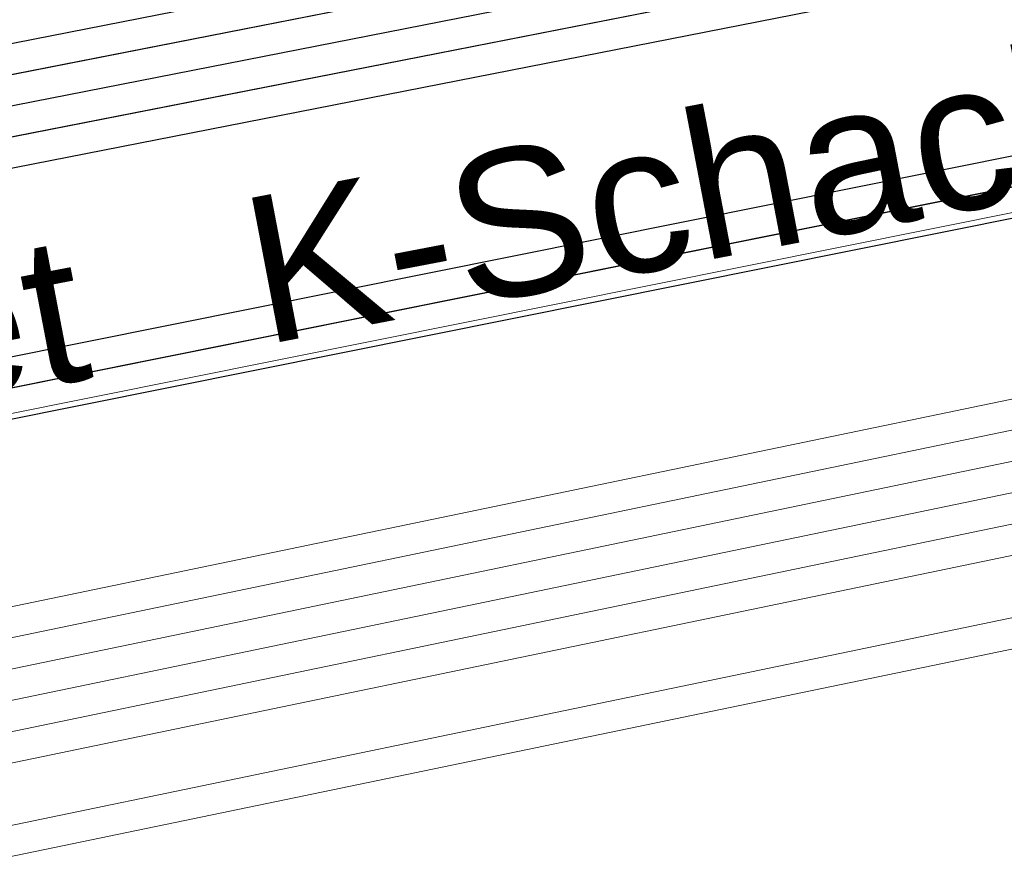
# Model space of a CAD drawing. Header units: metres. Extents: x -502 to 161, y -108 to 174.
# Tile 426 of 656: x -103.07 to -101.46, y -24.42 to -23.05. Entities that reach past the tile are written whole.
import ezdxf

# ---------------------------------------------------------------- set-up
doc = ezdxf.new("R2010")
doc.units = ezdxf.units.M
doc.header["$LTSCALE"] = 0.1
for name, color, linetype in [('BRI31-005.05-5p02-Koordinierung Lageplan 4. BA ZOB West 2022-06-15', 7, 'Continuous'), ('BRI31-005.06-5f07-Koordinierung Lageplan 4. BA ZOB Fernbusbahnh', 7, 'Continuous'), ('BRI32-005.02-5f05-Koordinierung Schemaplan 4 BA ZOB Teilbereich', 7, 'Continuous'), ('BRI32-005.03-5f06-Koordinierung Schemaplan 4 BA ZOB Teilbereich 2 Ost - Bahnhofsallee 2023-01-21', 7, 'Continuous')]:
    doc.layers.add(name, color=color, linetype=linetype)
doc.styles.add('Arial', font='arial.ttf')

msp = doc.modelspace()

# ---------------------------------------------------------------- linework, layer by layer
at = {"layer": 'BRI31-005.05-5p02-Koordinierung Lageplan 4. BA ZOB West 2022-06-15', "color": 250, "linetype": 'Continuous', "lineweight": 25, "true_color": 0x333333, "transparency": 33554687, "flags": 128}
for points in [[(-55.6367, -13.7554), (-59.3687, -14.3854), (-59.6507, -14.4354), (-62.1767, -14.8894), (-62.5777, -15.1304), (-63.2687, -15.7394), (-64.2477, -16.2804), (-69.6237, -17.2384), (-75.3737, -18.1784), (-81.6437, -19.1434), (-88.8257, -20.4934), (-93.5977, -21.2234), (-104.5017, -23.3644), (-121.8007, -26.7344), (-126.7307, -27.6444), (-150.3667, -32.1544), (-150.6607, -32.2134), (-157.1217, -33.4724), (-162.8317, -32.5644), (-174.8437, -30.8934), (-176.5357, -30.3734), (-178.2147, -29.9564), (-179.1357, -29.7904)], [(-55.6287, -13.8044), (-59.3607, -14.4344), (-59.6427, -14.4844), (-62.1587, -14.9374), (-62.5477, -15.1714), (-63.2397, -15.7804), (-64.2307, -16.3284), (-69.6157, -17.2874), (-75.3647, -18.2274), (-81.6347, -19.1924), (-88.8177, -20.5424), (-93.5887, -21.2724), (-104.4917, -23.4134), (-121.7907, -26.7834), (-126.7217, -27.6934), (-150.3577, -32.2034), (-150.6507, -32.2624), (-157.1207, -33.5234), (-162.8387, -32.6134), (-174.8507, -30.9434), (-176.5477, -30.4224), (-178.2247, -30.0054), (-179.1357, -29.8414)], [(-55.6207, -13.8534), (-59.3527, -14.4834), (-59.6277, -14.5324), (-62.1407, -14.9854), (-62.5177, -15.2124), (-63.2107, -15.8214), (-64.2137, -16.3764), (-69.6077, -17.3364), (-75.3557, -18.2764), (-81.6257, -19.2414), (-88.8097, -20.5914), (-93.5797, -21.3214), (-104.4817, -23.4624), (-121.7807, -26.8324), (-126.7127, -27.7424), (-150.3487, -32.2524), (-150.6407, -32.3114), (-157.1197, -33.5744), (-162.8457, -32.6624), (-174.8577, -30.9934), (-176.5597, -30.4714), (-178.2347, -30.0544), (-179.1357, -29.8924)], [(-55.6127, -13.9024), (-59.3447, -14.5324), (-59.6247, -14.5824), (-62.1227, -15.0334), (-62.4877, -15.2534), (-63.1817, -15.8624), (-64.1967, -16.4244), (-69.5997, -17.3854), (-75.3467, -18.3254), (-81.6167, -19.2904), (-88.8017, -20.6404), (-93.5707, -21.3704), (-104.4717, -23.5114), (-121.7707, -26.8814), (-126.7037, -27.7914), (-150.3397, -32.3014), (-150.6307, -32.3604), (-157.1187, -33.6254), (-162.8527, -32.7114), (-174.8647, -31.0434), (-176.5717, -30.5204), (-178.2447, -30.1034), (-179.1357, -29.9434)], [(-55.6047, -13.9514), (-59.3367, -14.5814), (-62.1047, -15.0814), (-62.4577, -15.2944), (-63.1527, -15.9034), (-64.1797, -16.4724), (-69.5917, -17.4344), (-75.3377, -18.3744), (-81.6077, -19.3394), (-88.7937, -20.6894), (-93.5617, -21.4194), (-104.4617, -23.5604), (-121.7607, -26.9304), (-126.6947, -27.8404), (-150.3307, -32.3504), (-150.6207, -32.4094), (-157.1177, -33.6764), (-162.8597, -32.7604), (-174.8717, -31.0934), (-176.5837, -30.5694), (-178.2547, -30.1524), (-179.1357, -29.9944)], [(-56.5667, -14.3244), (-56.9487, -14.6244), (-57.8377, -15.3484), (-58.3257, -15.4954), (-59.9937, -15.7044), (-61.6697, -15.9144), (-63.7887, -16.4534), (-69.5837, -17.4834), (-75.3287, -18.4234), (-81.5687, -19.5644), (-84.6457, -20.1594), (-93.6297, -21.6994), (-104.3877, -23.8594), (-121.7187, -27.1554), (-122.6217, -27.3224), (-126.1537, -27.9814), (-137.6357, -30.1594), (-150.2927, -32.5534), (-151.8867, -32.8594), (-157.0417, -33.8394), (-163.2567, -32.9244), (-174.3647, -31.3244), (-178.3997, -30.6854)], [(-56.5467, -14.3734), (-56.9177, -14.6634), (-57.8137, -15.3934), (-58.3107, -15.5434), (-58.9957, -15.6304), (-59.9877, -15.7544), (-61.6607, -15.9634), (-63.7777, -16.5024), (-69.5757, -17.5324), (-75.3197, -18.4724), (-81.5597, -19.6134), (-84.6367, -20.2084), (-93.6207, -21.7484), (-104.3777, -23.9084), (-121.7097, -27.2044), (-122.6127, -27.3714), (-126.1447, -28.0304), (-137.6267, -30.2084), (-150.2837, -32.6024), (-151.8777, -32.9084), (-157.0407, -33.8904), (-163.2637, -32.9734), (-174.3717, -31.3734), (-178.4067, -30.7344)], [(-56.5277, -14.4214), (-56.8867, -14.7024), (-57.7897, -15.4384), (-58.2967, -15.5914), (-58.9897, -15.6804), (-59.9817, -15.8044), (-61.6517, -16.0124), (-63.7667, -16.5514), (-69.5677, -17.5814), (-75.3107, -18.5214), (-81.5507, -19.6624), (-84.6277, -20.2574), (-93.6117, -21.7974), (-104.3677, -23.9574), (-121.7007, -27.2534), (-122.6037, -27.4204), (-126.1357, -28.0794), (-137.6177, -30.2574), (-150.2747, -32.6514), (-151.8687, -32.9574), (-154.1107, -33.3844)]]:
    msp.add_lwpolyline(points, dxfattribs=at)
at = {"layer": 'BRI31-005.05-5p02-Koordinierung Lageplan 4. BA ZOB West 2022-06-15', "color": 7, "linetype": 'Continuous', "lineweight": 13, "transparency": 33554687, "flags": 128}
for points in [[(-61.4667, -16.5364), (-61.8967, -16.5874), (-64.8047, -17.0724), (-67.0677, -17.3534), (-81.2107, -19.8354), (-82.4137, -20.0454), (-83.9977, -20.3754), (-88.8717, -21.3944), (-93.5607, -22.0544), (-96.7847, -22.7254), (-98.7487, -23.1054), (-104.2927, -24.2564), (-104.8637, -24.3634), (-122.5617, -27.6464), (-126.0927, -28.3114), (-137.5747, -30.4814), (-151.2867, -33.0514), (-152.1117, -33.2054), (-156.9627, -34.1054), (-163.4867, -33.2114), (-174.4007, -31.5814), (-178.4277, -30.8814)], [(-61.4607, -16.5864), (-61.8897, -16.6374), (-64.7977, -17.1214), (-67.0607, -17.4024), (-81.2017, -19.8844), (-82.4047, -20.0944), (-83.9877, -20.4244), (-88.8627, -21.4434), (-93.5517, -22.1034), (-96.7747, -22.7744), (-98.7387, -23.1544), (-104.2827, -24.3054), (-104.8547, -24.4124), (-122.5527, -27.6954), (-126.0837, -28.3604), (-137.5657, -30.5304), (-151.2777, -33.1004), (-152.1027, -33.2544), (-156.9617, -34.1564), (-163.4937, -33.2604), (-174.4077, -31.6304), (-178.4347, -30.9304)], [(-178.4417, -30.9794), (-174.4147, -31.6794), (-163.5007, -33.3094), (-156.9607, -34.2074), (-152.0937, -33.3034), (-151.2687, -33.1494), (-137.5567, -30.5794), (-126.0747, -28.4094), (-122.5437, -27.7444), (-104.8457, -24.4614), (-104.2727, -24.3544), (-98.7287, -23.2034), (-96.7647, -22.8234), (-93.5427, -22.1524), (-88.8537, -21.4924), (-83.9777, -20.4734), (-82.3957, -20.1434), (-81.1927, -19.9334), (-67.0537, -17.4514), (-64.7907, -17.1704), (-61.8827, -16.6874), (-61.4547, -16.6364)], [(-61.4487, -16.6864), (-61.8757, -16.7374), (-64.7837, -17.2194), (-67.0467, -17.5004), (-81.1837, -19.9824), (-82.3867, -20.1924), (-83.9677, -20.5224), (-88.8447, -21.5414), (-93.5337, -22.2014), (-96.7547, -22.8724), (-98.7187, -23.2524), (-104.2627, -24.4034), (-104.8367, -24.5104), (-122.5347, -27.7934), (-126.0657, -28.4584), (-137.5477, -30.6284), (-151.2597, -33.1984), (-152.0847, -33.3524), (-156.9597, -34.2584), (-163.5077, -33.3584), (-174.4217, -31.7284), (-178.4487, -31.0284)], [(-178.4557, -31.0774), (-174.4287, -31.7774), (-163.5147, -33.4074), (-156.9587, -34.3094), (-152.0757, -33.4014), (-151.2507, -33.2474), (-137.5387, -30.6774), (-126.0567, -28.5074), (-122.5257, -27.8424), (-104.8277, -24.5594), (-104.2527, -24.4524), (-98.7087, -23.3014), (-96.7447, -22.9214), (-93.5247, -22.2504), (-88.8357, -21.5904), (-83.9577, -20.5714), (-82.3777, -20.2414), (-81.1747, -20.0314), (-67.0397, -17.5494), (-64.7767, -17.2684), (-61.8687, -16.7874), (-61.4427, -16.7364)], [(-178.4627, -31.1264), (-174.4357, -31.8264), (-163.5217, -33.4564), (-156.9577, -34.3604), (-152.0667, -33.4504), (-151.2417, -33.2964), (-137.5297, -30.7264), (-126.0477, -28.5564), (-122.5167, -27.8914), (-104.8187, -24.6084), (-104.2427, -24.5014), (-98.6987, -23.3504), (-96.7347, -22.9704), (-93.5157, -22.2994), (-88.8267, -21.6394), (-83.9477, -20.6204), (-82.3687, -20.2904), (-81.1657, -20.0804), (-67.0327, -17.5984), (-64.7697, -17.3174), (-61.8617, -16.8374), (-61.4367, -16.7864)], [(-96.7147, -23.0684), (-98.6787, -23.4484), (-104.2227, -24.5994), (-104.8007, -24.7064), (-122.4987, -27.9894), (-126.0287, -28.6544), (-137.5117, -30.8244), (-151.2237, -33.3944), (-152.0487, -33.5484), (-156.9557, -34.4624), (-163.5357, -33.5544), (-174.4497, -31.9244), (-178.4697, -31.1754)], [(-96.7047, -23.1184), (-98.6687, -23.4984), (-104.2127, -24.6474), (-104.7917, -24.7554), (-122.4897, -28.0384), (-126.0197, -28.7034), (-137.5027, -30.8734), (-151.2147, -33.4434), (-152.0397, -33.5974), (-156.9547, -34.5134), (-163.5427, -33.6034), (-174.4567, -31.9734), (-178.4767, -31.2244)]]:
    msp.add_lwpolyline(points, dxfattribs=at)
at = {"layer": 'BRI31-005.05-5p02-Koordinierung Lageplan 4. BA ZOB West 2022-06-15', "color": 35, "linetype": 'Continuous', "lineweight": 13, "true_color": 0x99724c, "transparency": 33554687, "flags": 128}
msp.add_lwpolyline([(-93.6127, -21.7884), (-104.3697, -23.9484), (-121.7017, -27.2444), (-122.6047, -27.4114), (-126.1367, -28.0704), (-137.6187, -30.2484), (-150.2757, -32.6424), (-151.8707, -32.9484), (-154.1167, -33.3754), (-154.2567, -33.5434), (-154.3317, -33.7634), (-154.1997, -34.4534), (-153.5657, -37.8804), (-153.2087, -40.8104), (-153.0367, -41.2454), (-151.5157, -44.7774), (-150.4287, -47.2014), (-149.9687, -47.5874), (-147.5347, -48.6044)], dxfattribs=at)
at = {"layer": 'BRI31-005.06-5f07-Koordinierung Lageplan 4. BA ZOB Fernbusbahnh', "color": 250, "linetype": 'Continuous', "lineweight": 20, "true_color": 0x333333, "transparency": 33554687, "flags": 128}
for points in [[(-55.6367, -13.7554), (-59.3687, -14.3854), (-59.6507, -14.4354), (-62.1767, -14.8894), (-62.5777, -15.1304), (-63.2687, -15.7394), (-64.2477, -16.2804), (-69.6237, -17.2384), (-75.3737, -18.1784), (-81.6437, -19.1434), (-88.8257, -20.4934), (-93.5977, -21.2234), (-104.5017, -23.3644), (-121.8007, -26.7344), (-126.7307, -27.6444), (-150.3667, -32.1544), (-150.6607, -32.2134), (-157.1217, -33.4724), (-162.8317, -32.5644), (-174.8437, -30.8934), (-176.5357, -30.3734), (-178.2147, -29.9564), (-179.1357, -29.7904)], [(-55.6287, -13.8044), (-59.3607, -14.4344), (-59.6427, -14.4844), (-62.1587, -14.9374), (-62.5477, -15.1714), (-63.2397, -15.7804), (-64.2307, -16.3284), (-69.6157, -17.2874), (-75.3647, -18.2274), (-81.6347, -19.1924), (-88.8177, -20.5424), (-93.5887, -21.2724), (-104.4917, -23.4134), (-121.7907, -26.7834), (-126.7217, -27.6934), (-150.3577, -32.2034), (-150.6507, -32.2624), (-157.1207, -33.5234), (-162.8387, -32.6134), (-174.8507, -30.9434), (-176.5477, -30.4224), (-178.2247, -30.0054), (-179.1357, -29.8414)], [(-55.6207, -13.8534), (-59.3527, -14.4834), (-59.6277, -14.5324), (-62.1407, -14.9854), (-62.5177, -15.2124), (-63.2107, -15.8214), (-64.2137, -16.3764), (-69.6077, -17.3364), (-75.3557, -18.2764), (-81.6257, -19.2414), (-88.8097, -20.5914), (-93.5797, -21.3214), (-104.4817, -23.4624), (-121.7807, -26.8324), (-126.7127, -27.7424), (-150.3487, -32.2524), (-150.6407, -32.3114), (-157.1197, -33.5744), (-162.8457, -32.6624), (-174.8577, -30.9934), (-176.5597, -30.4714), (-178.2347, -30.0544), (-179.1357, -29.8924)], [(-55.6127, -13.9024), (-59.3447, -14.5324), (-59.6247, -14.5824), (-62.1227, -15.0334), (-62.4877, -15.2534), (-63.1817, -15.8624), (-64.1967, -16.4244), (-69.5997, -17.3854), (-75.3467, -18.3254), (-81.6167, -19.2904), (-88.8017, -20.6404), (-93.5707, -21.3704), (-104.4717, -23.5114), (-121.7707, -26.8814), (-126.7037, -27.7914), (-150.3397, -32.3014), (-150.6307, -32.3604), (-157.1187, -33.6254), (-162.8527, -32.7114), (-174.8647, -31.0434), (-176.5717, -30.5204), (-178.2447, -30.1034), (-179.1357, -29.9434)], [(-55.6047, -13.9514), (-59.3367, -14.5814), (-62.1047, -15.0814), (-62.4577, -15.2944), (-63.1527, -15.9034), (-64.1797, -16.4724), (-69.5917, -17.4344), (-75.3377, -18.3744), (-81.6077, -19.3394), (-88.7937, -20.6894), (-93.5617, -21.4194), (-104.4617, -23.5604), (-121.7607, -26.9304), (-126.6947, -27.8404), (-150.3307, -32.3504), (-150.6207, -32.4094), (-157.1177, -33.6764), (-162.8597, -32.7604), (-174.8717, -31.0934), (-176.5837, -30.5694), (-178.2547, -30.1524), (-179.1357, -29.9944)], [(-56.5667, -14.3244), (-56.9487, -14.6244), (-57.8377, -15.3484), (-58.3257, -15.4954), (-59.9937, -15.7044), (-61.6697, -15.9144), (-63.7887, -16.4534), (-69.5837, -17.4834), (-75.3287, -18.4234), (-81.5687, -19.5644), (-84.6457, -20.1594), (-93.6297, -21.6994), (-104.3877, -23.8594), (-121.7187, -27.1554), (-122.6217, -27.3224), (-126.1537, -27.9814), (-137.6357, -30.1594), (-150.2927, -32.5534), (-151.8867, -32.8594), (-157.0417, -33.8394), (-163.2567, -32.9244), (-174.3647, -31.3244), (-178.3997, -30.6854)], [(-56.5467, -14.3734), (-56.9177, -14.6634), (-57.8137, -15.3934), (-58.3107, -15.5434), (-58.9957, -15.6304), (-59.9877, -15.7544), (-61.6607, -15.9634), (-63.7777, -16.5024), (-69.5757, -17.5324), (-75.3197, -18.4724), (-81.5597, -19.6134), (-84.6367, -20.2084), (-93.6207, -21.7484), (-104.3777, -23.9084), (-121.7097, -27.2044), (-122.6127, -27.3714), (-126.1447, -28.0304), (-137.6267, -30.2084), (-150.2837, -32.6024), (-151.8777, -32.9084), (-157.0407, -33.8904), (-163.2637, -32.9734), (-174.3717, -31.3734), (-178.4067, -30.7344)]]:
    msp.add_lwpolyline(points, dxfattribs=at)
at = {"layer": 'BRI31-005.06-5f07-Koordinierung Lageplan 4. BA ZOB Fernbusbahnh', "color": 7, "linetype": 'Continuous', "lineweight": 9, "transparency": 33554687, "flags": 128}
for points in [[(-61.4667, -16.5364), (-61.8967, -16.5874), (-64.8047, -17.0724), (-67.0677, -17.3534), (-81.2107, -19.8354), (-82.4137, -20.0454), (-83.9977, -20.3754), (-88.8717, -21.3944), (-93.5607, -22.0544), (-96.7847, -22.7254), (-98.7487, -23.1054), (-104.2927, -24.2564), (-104.8637, -24.3634), (-122.5617, -27.6464), (-126.0927, -28.3114), (-137.5747, -30.4814), (-151.2867, -33.0514), (-152.1117, -33.2054), (-156.9627, -34.1054), (-163.4867, -33.2114), (-174.4007, -31.5814), (-178.4277, -30.8814)], [(-61.4607, -16.5864), (-61.8897, -16.6374), (-64.7977, -17.1214), (-67.0607, -17.4024), (-81.2017, -19.8844), (-82.4047, -20.0944), (-83.9877, -20.4244), (-88.8627, -21.4434), (-93.5517, -22.1034), (-96.7747, -22.7744), (-98.7387, -23.1544), (-104.2827, -24.3054), (-104.8547, -24.4124), (-122.5527, -27.6954), (-126.0837, -28.3604), (-137.5657, -30.5304), (-151.2777, -33.1004), (-152.1027, -33.2544), (-156.9617, -34.1564), (-163.4937, -33.2604), (-174.4077, -31.6304), (-178.4347, -30.9304)], [(-178.4417, -30.9794), (-174.4147, -31.6794), (-163.5007, -33.3094), (-156.9607, -34.2074), (-152.0937, -33.3034), (-151.2687, -33.1494), (-137.5567, -30.5794), (-126.0747, -28.4094), (-122.5437, -27.7444), (-104.8457, -24.4614), (-104.2727, -24.3544), (-98.7287, -23.2034), (-96.7647, -22.8234), (-93.5427, -22.1524), (-88.8537, -21.4924), (-83.9777, -20.4734), (-82.3957, -20.1434), (-81.1927, -19.9334), (-67.0537, -17.4514), (-64.7907, -17.1704), (-61.8827, -16.6874), (-61.4547, -16.6364)], [(-61.4487, -16.6864), (-61.8757, -16.7374), (-64.7837, -17.2194), (-67.0467, -17.5004), (-81.1837, -19.9824), (-82.3867, -20.1924), (-83.9677, -20.5224), (-88.8447, -21.5414), (-93.5337, -22.2014), (-96.7547, -22.8724), (-98.7187, -23.2524), (-104.2627, -24.4034), (-104.8367, -24.5104), (-122.5347, -27.7934), (-126.0657, -28.4584), (-137.5477, -30.6284), (-151.2597, -33.1984), (-152.0847, -33.3524), (-156.9597, -34.2584), (-163.5077, -33.3584), (-174.4217, -31.7284), (-178.4487, -31.0284)], [(-178.4557, -31.0774), (-174.4287, -31.7774), (-163.5147, -33.4074), (-156.9587, -34.3094), (-152.0757, -33.4014), (-151.2507, -33.2474), (-137.5387, -30.6774), (-126.0567, -28.5074), (-122.5257, -27.8424), (-104.8277, -24.5594), (-104.2527, -24.4524), (-98.7087, -23.3014), (-96.7447, -22.9214), (-93.5247, -22.2504), (-88.8357, -21.5904), (-83.9577, -20.5714), (-82.3777, -20.2414), (-81.1747, -20.0314), (-67.0397, -17.5494), (-64.7767, -17.2684), (-61.8687, -16.7874), (-61.4427, -16.7364)], [(-178.4627, -31.1264), (-174.4357, -31.8264), (-163.5217, -33.4564), (-156.9577, -34.3604), (-152.0667, -33.4504), (-151.2417, -33.2964), (-137.5297, -30.7264), (-126.0477, -28.5564), (-122.5167, -27.8914), (-104.8187, -24.6084), (-104.2427, -24.5014), (-98.6987, -23.3504), (-96.7347, -22.9704), (-93.5157, -22.2994), (-88.8267, -21.6394), (-83.9477, -20.6204), (-82.3687, -20.2904), (-81.1657, -20.0804), (-67.0327, -17.5984), (-64.7697, -17.3174), (-61.8617, -16.8374), (-61.4367, -16.7864)], [(-96.7147, -23.0684), (-98.6787, -23.4484), (-104.2227, -24.5994), (-104.8007, -24.7064), (-122.4987, -27.9894), (-126.0287, -28.6544), (-137.5117, -30.8244), (-151.2237, -33.3944), (-152.0487, -33.5484), (-156.9557, -34.4624), (-163.5357, -33.5544), (-174.4497, -31.9244), (-178.4697, -31.1754)], [(-96.7047, -23.1184), (-98.6687, -23.4984), (-104.2127, -24.6474), (-104.7917, -24.7554), (-122.4897, -28.0384), (-126.0197, -28.7034), (-137.5027, -30.8734), (-151.2147, -33.4434), (-152.0397, -33.5974), (-156.9547, -34.5134), (-163.5427, -33.6034), (-174.4567, -31.9734), (-178.4767, -31.2244)]]:
    msp.add_lwpolyline(points, dxfattribs=at)
at = {"layer": 'BRI32-005.02-5f05-Koordinierung Schemaplan 4 BA ZOB Teilbereich', "color": 250, "linetype": 'Continuous', "lineweight": 25, "true_color": 0x333333, "transparency": 33554687, "flags": 128}
for points in [[(-55.6367, -13.7554), (-59.3687, -14.3854), (-59.6507, -14.4354), (-62.1767, -14.8894), (-62.5777, -15.1304), (-63.2687, -15.7394), (-64.2477, -16.2804), (-69.6237, -17.2384), (-75.3737, -18.1784), (-81.6437, -19.1434), (-88.8257, -20.4934), (-93.5977, -21.2234), (-104.5017, -23.3644), (-121.8007, -26.7344), (-126.7307, -27.6444), (-150.3667, -32.1544), (-150.6607, -32.2134), (-157.1217, -33.4724), (-162.8317, -32.5644), (-174.8437, -30.8934), (-176.5357, -30.3734), (-178.2147, -29.9564), (-179.1357, -29.7904)], [(-55.6287, -13.8044), (-59.3607, -14.4344), (-59.6427, -14.4844), (-62.1587, -14.9374), (-62.5477, -15.1714), (-63.2397, -15.7804), (-64.2307, -16.3284), (-69.6157, -17.2874), (-75.3647, -18.2274), (-81.6347, -19.1924), (-88.8177, -20.5424), (-93.5887, -21.2724), (-104.4917, -23.4134), (-121.7907, -26.7834), (-126.7217, -27.6934), (-150.3577, -32.2034), (-150.6507, -32.2624), (-157.1207, -33.5234), (-162.8387, -32.6134), (-174.8507, -30.9434), (-176.5477, -30.4224), (-178.2247, -30.0054), (-179.1357, -29.8414)], [(-55.6207, -13.8534), (-59.3527, -14.4834), (-59.6277, -14.5324), (-62.1407, -14.9854), (-62.5177, -15.2124), (-63.2107, -15.8214), (-64.2137, -16.3764), (-69.6077, -17.3364), (-75.3557, -18.2764), (-81.6257, -19.2414), (-88.8097, -20.5914), (-93.5797, -21.3214), (-104.4817, -23.4624), (-121.7807, -26.8324), (-126.7127, -27.7424), (-150.3487, -32.2524), (-150.6407, -32.3114), (-157.1197, -33.5744), (-162.8457, -32.6624), (-174.8577, -30.9934), (-176.5597, -30.4714), (-178.2347, -30.0544), (-179.1357, -29.8924)], [(-55.6127, -13.9024), (-59.3447, -14.5324), (-59.6247, -14.5824), (-62.1227, -15.0334), (-62.4877, -15.2534), (-63.1817, -15.8624), (-64.1967, -16.4244), (-69.5997, -17.3854), (-75.3467, -18.3254), (-81.6167, -19.2904), (-88.8017, -20.6404), (-93.5707, -21.3704), (-104.4717, -23.5114), (-121.7707, -26.8814), (-126.7037, -27.7914), (-150.3397, -32.3014), (-150.6307, -32.3604), (-157.1187, -33.6254), (-162.8527, -32.7114), (-174.8647, -31.0434), (-176.5717, -30.5204), (-178.2447, -30.1034), (-179.1357, -29.9434)], [(-55.6047, -13.9514), (-59.3367, -14.5814), (-62.1047, -15.0814), (-62.4577, -15.2944), (-63.1527, -15.9034), (-64.1797, -16.4724), (-69.5917, -17.4344), (-75.3377, -18.3744), (-81.6077, -19.3394), (-88.7937, -20.6894), (-93.5617, -21.4194), (-104.4617, -23.5604), (-121.7607, -26.9304), (-126.6947, -27.8404), (-150.3307, -32.3504), (-150.6207, -32.4094), (-157.1177, -33.6764), (-162.8597, -32.7604), (-174.8717, -31.0934), (-176.5837, -30.5694), (-178.2547, -30.1524), (-179.1357, -29.9944)], [(-56.5667, -14.3244), (-56.9487, -14.6244), (-57.8377, -15.3484), (-58.3257, -15.4954), (-59.9937, -15.7044), (-61.6697, -15.9144), (-63.7887, -16.4534), (-69.5837, -17.4834), (-75.3287, -18.4234), (-81.5687, -19.5644), (-84.6457, -20.1594), (-93.6297, -21.6994), (-104.3877, -23.8594), (-121.7187, -27.1554), (-122.6217, -27.3224), (-126.1537, -27.9814), (-137.6357, -30.1594), (-150.2927, -32.5534), (-151.8867, -32.8594), (-157.0417, -33.8394), (-163.2567, -32.9244), (-174.3647, -31.3244), (-178.3997, -30.6854)], [(-56.5467, -14.3734), (-56.9177, -14.6634), (-57.8137, -15.3934), (-58.3107, -15.5434), (-58.9957, -15.6304), (-59.9877, -15.7544), (-61.6607, -15.9634), (-63.7777, -16.5024), (-69.5757, -17.5324), (-75.3197, -18.4724), (-81.5597, -19.6134), (-84.6367, -20.2084), (-93.6207, -21.7484), (-104.3777, -23.9084), (-121.7097, -27.2044), (-122.6127, -27.3714), (-126.1447, -28.0304), (-137.6267, -30.2084), (-150.2837, -32.6024), (-151.8777, -32.9084), (-157.0407, -33.8904), (-163.2637, -32.9734), (-174.3717, -31.3734), (-178.4067, -30.7344)], [(-56.5277, -14.4214), (-56.8867, -14.7024), (-57.7897, -15.4384), (-58.2967, -15.5914), (-58.9897, -15.6804), (-59.9817, -15.8044), (-61.6517, -16.0124), (-63.7667, -16.5514), (-69.5677, -17.5814), (-75.3107, -18.5214), (-81.5507, -19.6624), (-84.6277, -20.2574), (-93.6117, -21.7974), (-104.3677, -23.9574), (-121.7007, -27.2534), (-122.6037, -27.4204), (-126.1357, -28.0794), (-137.6177, -30.2574), (-150.2747, -32.6514), (-151.8687, -32.9574), (-154.1107, -33.3844)]]:
    msp.add_lwpolyline(points, dxfattribs=at)
at = {"layer": 'BRI32-005.02-5f05-Koordinierung Schemaplan 4 BA ZOB Teilbereich', "color": 35, "linetype": 'Continuous', "lineweight": 13, "true_color": 0x99724c, "transparency": 33554687, "flags": 128}
msp.add_lwpolyline([(-93.6127, -21.7884), (-104.3697, -23.9484), (-121.7017, -27.2444), (-122.6047, -27.4114), (-126.1367, -28.0704), (-137.6187, -30.2484), (-150.2757, -32.6424), (-151.8707, -32.9484), (-154.1167, -33.3754), (-154.2567, -33.5434), (-154.3317, -33.7634), (-154.1997, -34.4534), (-153.5657, -37.8804), (-153.2087, -40.8104), (-153.0367, -41.2454), (-151.5157, -44.7774), (-150.4287, -47.2014), (-149.9687, -47.5874), (-147.5347, -48.6044)], dxfattribs=at)
at = {"layer": 'BRI32-005.02-5f05-Koordinierung Schemaplan 4 BA ZOB Teilbereich', "color": 7, "linetype": 'Continuous', "lineweight": 13, "transparency": 33554687, "flags": 128}
for points in [[(-96.7147, -23.0684), (-98.6787, -23.4484), (-104.2227, -24.5994), (-104.8007, -24.7064), (-122.4987, -27.9894), (-126.0287, -28.6544), (-137.5117, -30.8244), (-151.2237, -33.3944), (-152.0487, -33.5484), (-156.9557, -34.4624), (-163.5357, -33.5544), (-174.4497, -31.9244), (-178.4697, -31.1754)], [(-96.7047, -23.1184), (-98.6687, -23.4984), (-104.2127, -24.6474), (-104.7917, -24.7554), (-122.4897, -28.0384), (-126.0197, -28.7034), (-137.5027, -30.8734), (-151.2147, -33.4434), (-152.0397, -33.5974), (-156.9547, -34.5134), (-163.5427, -33.6034), (-174.4567, -31.9734), (-178.4767, -31.2244)]]:
    msp.add_lwpolyline(points, dxfattribs=at)
at = {"layer": 'BRI32-005.03-5f06-Koordinierung Schemaplan 4 BA ZOB Teilbereich 2 Ost - Bahnhofsallee 2023-01-21', "color": 250, "linetype": 'Continuous', "lineweight": 20, "true_color": 0x333333, "transparency": 33554687, "flags": 128}
for points in [[(-55.6367, -13.7554), (-59.3687, -14.3854), (-59.6507, -14.4354), (-62.1767, -14.8894), (-62.5777, -15.1304), (-63.2687, -15.7394), (-64.2477, -16.2804), (-69.6237, -17.2384), (-75.3737, -18.1784), (-81.6437, -19.1434), (-88.8257, -20.4934), (-93.5977, -21.2234), (-104.5017, -23.3644), (-121.8007, -26.7344), (-126.7307, -27.6444), (-150.3667, -32.1544), (-150.6607, -32.2134), (-157.1217, -33.4724), (-162.8317, -32.5644), (-174.8437, -30.8934), (-176.5357, -30.3734), (-178.2147, -29.9564), (-179.1357, -29.7904)], [(-55.6287, -13.8044), (-59.3607, -14.4344), (-59.6427, -14.4844), (-62.1587, -14.9374), (-62.5477, -15.1714), (-63.2397, -15.7804), (-64.2307, -16.3284), (-69.6157, -17.2874), (-75.3647, -18.2274), (-81.6347, -19.1924), (-88.8177, -20.5424), (-93.5887, -21.2724), (-104.4917, -23.4134), (-121.7907, -26.7834), (-126.7217, -27.6934), (-150.3577, -32.2034), (-150.6507, -32.2624), (-157.1207, -33.5234), (-162.8387, -32.6134), (-174.8507, -30.9434), (-176.5477, -30.4224), (-178.2247, -30.0054), (-179.1357, -29.8414)], [(-55.6207, -13.8534), (-59.3527, -14.4834), (-59.6277, -14.5324), (-62.1407, -14.9854), (-62.5177, -15.2124), (-63.2107, -15.8214), (-64.2137, -16.3764), (-69.6077, -17.3364), (-75.3557, -18.2764), (-81.6257, -19.2414), (-88.8097, -20.5914), (-93.5797, -21.3214), (-104.4817, -23.4624), (-121.7807, -26.8324), (-126.7127, -27.7424), (-150.3487, -32.2524), (-150.6407, -32.3114), (-157.1197, -33.5744), (-162.8457, -32.6624), (-174.8577, -30.9934), (-176.5597, -30.4714), (-178.2347, -30.0544), (-179.1357, -29.8924)], [(-55.6127, -13.9024), (-59.3447, -14.5324), (-59.6247, -14.5824), (-62.1227, -15.0334), (-62.4877, -15.2534), (-63.1817, -15.8624), (-64.1967, -16.4244), (-69.5997, -17.3854), (-75.3467, -18.3254), (-81.6167, -19.2904), (-88.8017, -20.6404), (-93.5707, -21.3704), (-104.4717, -23.5114), (-121.7707, -26.8814), (-126.7037, -27.7914), (-150.3397, -32.3014), (-150.6307, -32.3604), (-157.1187, -33.6254), (-162.8527, -32.7114), (-174.8647, -31.0434), (-176.5717, -30.5204), (-178.2447, -30.1034), (-179.1357, -29.9434)], [(-55.6047, -13.9514), (-59.3367, -14.5814), (-62.1047, -15.0814), (-62.4577, -15.2944), (-63.1527, -15.9034), (-64.1797, -16.4724), (-69.5917, -17.4344), (-75.3377, -18.3744), (-81.6077, -19.3394), (-88.7937, -20.6894), (-93.5617, -21.4194), (-104.4617, -23.5604), (-121.7607, -26.9304), (-126.6947, -27.8404), (-150.3307, -32.3504), (-150.6207, -32.4094), (-157.1177, -33.6764), (-162.8597, -32.7604), (-174.8717, -31.0934), (-176.5837, -30.5694), (-178.2547, -30.1524), (-179.1357, -29.9944)], [(-56.5667, -14.3244), (-56.9487, -14.6244), (-57.8377, -15.3484), (-58.3257, -15.4954), (-59.9937, -15.7044), (-61.6697, -15.9144), (-63.7887, -16.4534), (-69.5837, -17.4834), (-75.3287, -18.4234), (-81.5687, -19.5644), (-84.6457, -20.1594), (-93.6297, -21.6994), (-104.3877, -23.8594), (-121.7187, -27.1554), (-122.6217, -27.3224), (-126.1537, -27.9814), (-137.6357, -30.1594), (-150.2927, -32.5534), (-151.8867, -32.8594), (-157.0417, -33.8394), (-163.2567, -32.9244), (-174.3647, -31.3244), (-178.3997, -30.6854)], [(-56.5467, -14.3734), (-56.9177, -14.6634), (-57.8137, -15.3934), (-58.3107, -15.5434), (-58.9957, -15.6304), (-59.9877, -15.7544), (-61.6607, -15.9634), (-63.7777, -16.5024), (-69.5757, -17.5324), (-75.3197, -18.4724), (-81.5597, -19.6134), (-84.6367, -20.2084), (-93.6207, -21.7484), (-104.3777, -23.9084), (-121.7097, -27.2044), (-122.6127, -27.3714), (-126.1447, -28.0304), (-137.6267, -30.2084), (-150.2837, -32.6024), (-151.8777, -32.9084), (-157.0407, -33.8904), (-163.2637, -32.9734), (-174.3717, -31.3734), (-178.4067, -30.7344)], [(-56.5277, -14.4214), (-56.8867, -14.7024), (-57.7897, -15.4384), (-58.2967, -15.5914), (-58.9897, -15.6804), (-59.9817, -15.8044), (-61.6517, -16.0124), (-63.7667, -16.5514), (-69.5677, -17.5814), (-75.3107, -18.5214), (-81.5507, -19.6624), (-84.6277, -20.2574), (-93.6117, -21.7974), (-104.3677, -23.9574), (-121.7007, -27.2534), (-122.6037, -27.4204), (-126.1357, -28.0794), (-137.6177, -30.2574), (-150.2747, -32.6514), (-151.8687, -32.9574), (-154.1107, -33.3844)]]:
    msp.add_lwpolyline(points, dxfattribs=at)
at = {"layer": 'BRI32-005.03-5f06-Koordinierung Schemaplan 4 BA ZOB Teilbereich 2 Ost - Bahnhofsallee 2023-01-21', "color": 7, "linetype": 'Continuous', "lineweight": 9, "transparency": 33554687, "flags": 128}
for points in [[(-61.4667, -16.5364), (-61.8967, -16.5874), (-64.8047, -17.0724), (-67.0677, -17.3534), (-81.2107, -19.8354), (-82.4137, -20.0454), (-83.9977, -20.3754), (-88.8717, -21.3944), (-93.5607, -22.0544), (-96.7847, -22.7254), (-98.7487, -23.1054), (-104.2927, -24.2564), (-104.8637, -24.3634), (-122.5617, -27.6464), (-126.0927, -28.3114), (-137.5747, -30.4814), (-151.2867, -33.0514), (-152.1117, -33.2054), (-156.9627, -34.1054), (-163.4867, -33.2114), (-174.4007, -31.5814), (-178.4277, -30.8814)], [(-61.4607, -16.5864), (-61.8897, -16.6374), (-64.7977, -17.1214), (-67.0607, -17.4024), (-81.2017, -19.8844), (-82.4047, -20.0944), (-83.9877, -20.4244), (-88.8627, -21.4434), (-93.5517, -22.1034), (-96.7747, -22.7744), (-98.7387, -23.1544), (-104.2827, -24.3054), (-104.8547, -24.4124), (-122.5527, -27.6954), (-126.0837, -28.3604), (-137.5657, -30.5304), (-151.2777, -33.1004), (-152.1027, -33.2544), (-156.9617, -34.1564), (-163.4937, -33.2604), (-174.4077, -31.6304), (-178.4347, -30.9304)], [(-178.4417, -30.9794), (-174.4147, -31.6794), (-163.5007, -33.3094), (-156.9607, -34.2074), (-152.0937, -33.3034), (-151.2687, -33.1494), (-137.5567, -30.5794), (-126.0747, -28.4094), (-122.5437, -27.7444), (-104.8457, -24.4614), (-104.2727, -24.3544), (-98.7287, -23.2034), (-96.7647, -22.8234), (-93.5427, -22.1524), (-88.8537, -21.4924), (-83.9777, -20.4734), (-82.3957, -20.1434), (-81.1927, -19.9334), (-67.0537, -17.4514), (-64.7907, -17.1704), (-61.8827, -16.6874), (-61.4547, -16.6364)], [(-61.4487, -16.6864), (-61.8757, -16.7374), (-64.7837, -17.2194), (-67.0467, -17.5004), (-81.1837, -19.9824), (-82.3867, -20.1924), (-83.9677, -20.5224), (-88.8447, -21.5414), (-93.5337, -22.2014), (-96.7547, -22.8724), (-98.7187, -23.2524), (-104.2627, -24.4034), (-104.8367, -24.5104), (-122.5347, -27.7934), (-126.0657, -28.4584), (-137.5477, -30.6284), (-151.2597, -33.1984), (-152.0847, -33.3524), (-156.9597, -34.2584), (-163.5077, -33.3584), (-174.4217, -31.7284), (-178.4487, -31.0284)], [(-178.4557, -31.0774), (-174.4287, -31.7774), (-163.5147, -33.4074), (-156.9587, -34.3094), (-152.0757, -33.4014), (-151.2507, -33.2474), (-137.5387, -30.6774), (-126.0567, -28.5074), (-122.5257, -27.8424), (-104.8277, -24.5594), (-104.2527, -24.4524), (-98.7087, -23.3014), (-96.7447, -22.9214), (-93.5247, -22.2504), (-88.8357, -21.5904), (-83.9577, -20.5714), (-82.3777, -20.2414), (-81.1747, -20.0314), (-67.0397, -17.5494), (-64.7767, -17.2684), (-61.8687, -16.7874), (-61.4427, -16.7364)], [(-178.4627, -31.1264), (-174.4357, -31.8264), (-163.5217, -33.4564), (-156.9577, -34.3604), (-152.0667, -33.4504), (-151.2417, -33.2964), (-137.5297, -30.7264), (-126.0477, -28.5564), (-122.5167, -27.8914), (-104.8187, -24.6084), (-104.2427, -24.5014), (-98.6987, -23.3504), (-96.7347, -22.9704), (-93.5157, -22.2994), (-88.8267, -21.6394), (-83.9477, -20.6204), (-82.3687, -20.2904), (-81.1657, -20.0804), (-67.0327, -17.5984), (-64.7697, -17.3174), (-61.8617, -16.8374), (-61.4367, -16.7864)], [(-96.7147, -23.0684), (-98.6787, -23.4484), (-104.2227, -24.5994), (-104.8007, -24.7064), (-122.4987, -27.9894), (-126.0287, -28.6544), (-137.5117, -30.8244), (-151.2237, -33.3944), (-152.0487, -33.5484), (-156.9557, -34.4624), (-163.5357, -33.5544), (-174.4497, -31.9244), (-178.4697, -31.1754)], [(-96.7047, -23.1184), (-98.6687, -23.4984), (-104.2127, -24.6474), (-104.7917, -24.7554), (-122.4897, -28.0384), (-126.0197, -28.7034), (-137.5027, -30.8734), (-151.2147, -33.4434), (-152.0397, -33.5974), (-156.9547, -34.5134), (-163.5427, -33.6034), (-174.4567, -31.9734), (-178.4767, -31.2244)]]:
    msp.add_lwpolyline(points, dxfattribs=at)
at = {"layer": 'BRI32-005.03-5f06-Koordinierung Schemaplan 4 BA ZOB Teilbereich 2 Ost - Bahnhofsallee 2023-01-21', "color": 35, "linetype": 'Continuous', "lineweight": 9, "true_color": 0x99724c, "transparency": 33554687, "flags": 128}
msp.add_lwpolyline([(-93.6127, -21.7884), (-104.3697, -23.9484), (-121.7017, -27.2444), (-122.6047, -27.4114), (-126.1367, -28.0704), (-137.6187, -30.2484), (-150.2757, -32.6424), (-151.8707, -32.9484), (-154.1167, -33.3754), (-154.2567, -33.5434), (-154.3317, -33.7634), (-154.1997, -34.4534), (-153.5657, -37.8804), (-153.2087, -40.8104), (-153.0367, -41.2454), (-151.5157, -44.7774), (-150.4287, -47.2014), (-149.9687, -47.5874), (-147.5347, -48.6044)], dxfattribs=at)

# ---------------------------------------------------------------- texts
at = {"layer": 'BRI32-005.03-5f06-Koordinierung Schemaplan 4 BA ZOB Teilbereich 2 Ost - Bahnhofsallee 2023-01-21', "color": 7, "transparency": 33554687, "insert": (-107.0439, -23.1486), "char_height": 0.24, "attachment_point": 1, "rotation": 10.278, "line_spacing_factor": 0.25, "style": 'Arial'}
msp.add_mtext('Hauptring Bestand 2 x da 110', dxfattribs=at)
at = {"layer": 'BRI32-005.03-5f06-Koordinierung Schemaplan 4 BA ZOB Teilbereich 2 Ost - Bahnhofsallee 2023-01-21', "color": 34, "true_color": 0x994c00, "transparency": 33554687, "insert": (-106.8198, -24.1284), "char_height": 0.24, "attachment_point": 1, "rotation": 10.8412, "line_spacing_factor": 0.25, "style": 'Arial'}
msp.add_mtext('Bestand 2 x da 110 TüNet   K-Schacht - TG', dxfattribs=at)

doc.saveas('drawing.dxf')
